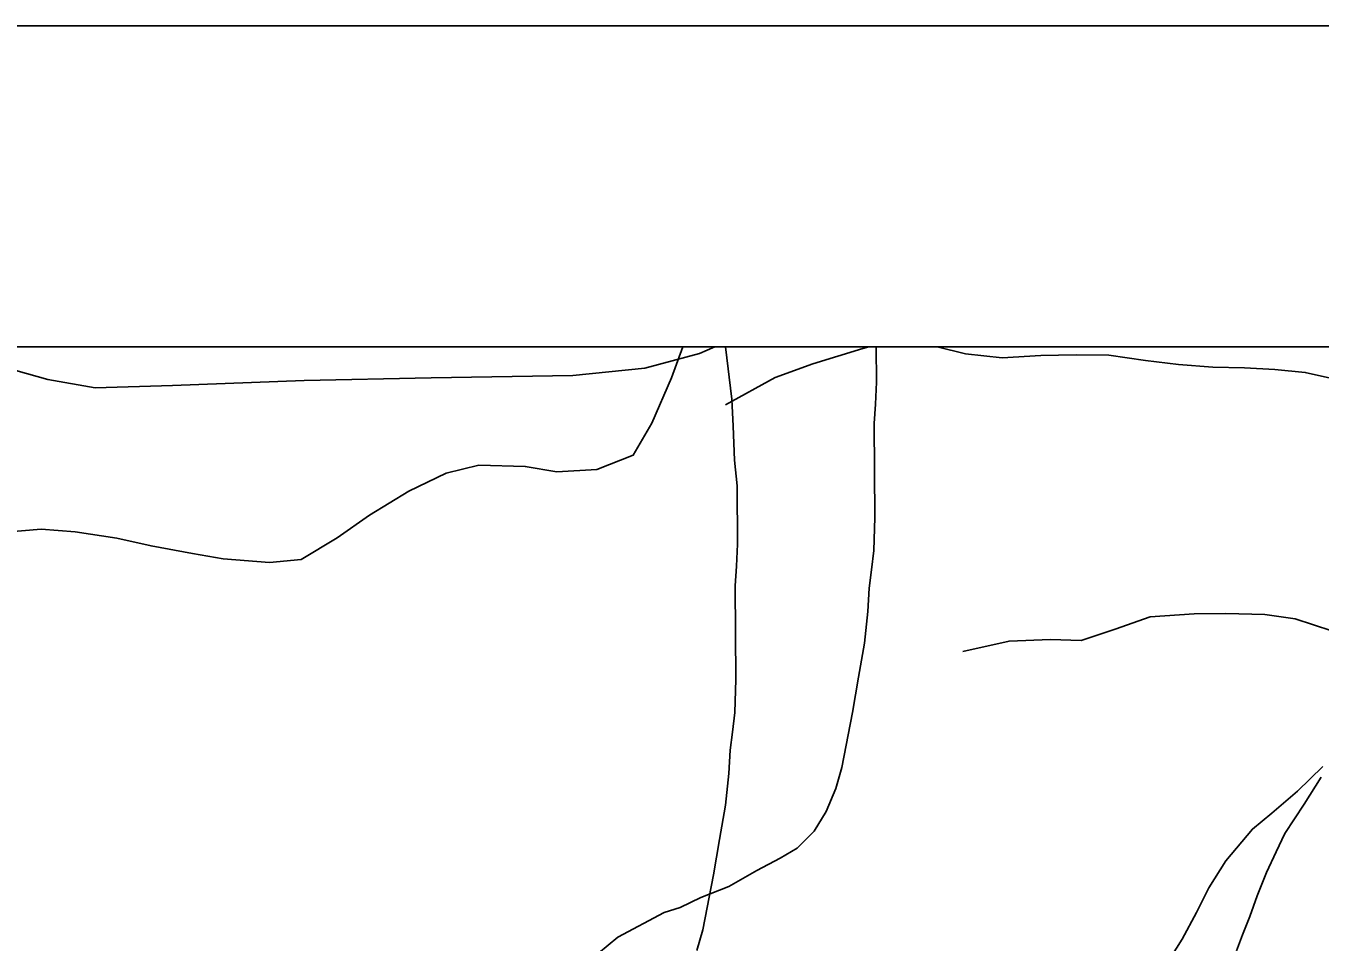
# Model space of a CAD drawing. Extents: x -21.1 to 50.3, y 0 to 22.1.
# Drawn here: x 8.13 to 8.5331, y 20.7145 to 21 of the extents above; entities that cross this region are included whole.
import ezdxf

# ---------------------------------------------------------------- set-up
doc = ezdxf.new("R2010")
doc.units = 0
for name, color, linetype in [('GM_X_City_Street', 7, 'Continuous'), ('GM_X_County', 7, 'Continuous'), ('GM_X_Minor_River', 7, 'Continuous'), ('GM_X_State_Route', 7, 'Continuous'), ('SH_Cut_Line', 7, 'Continuous'), ('SH_Data', 7, 'Continuous')]:
    doc.layers.add(name, color=color, linetype=linetype)

msp = doc.modelspace()

# ---------------------------------------------------------------- linework, layer by layer
at = {"layer": 'GM_X_City_Street'}
msp.add_lwpolyline([(8.11388, 20.9), (8.11988, 20.89649), (8.12694, 20.8926), (8.13685, 20.88983), (8.15164, 20.88719), (8.17565, 20.88796), (8.2167, 20.88952), (8.2562, 20.89029), (8.30035, 20.89106), (8.32282, 20.89339), (8.33981, 20.8979), (8.3446, 20.9)], dxfattribs=at)
at = {"layer": 'GM_X_County'}
msp.add_lwpolyline([(8.9, 14.74638), (8.9, 20.9), (2.1, 20.9), (2.1, 14.1), (8.89319, 14.1)], dxfattribs=at)
at = {"layer": 'GM_X_Minor_River'}
for points in [[(8.11402, 20.83969), (8.12382, 20.8422), (8.13478, 20.84322), (8.14541, 20.84233), (8.15834, 20.84036), (8.169, 20.83796), (8.18194, 20.83561), (8.19145, 20.83394), (8.20588, 20.83276), (8.2157, 20.83376), (8.22692, 20.84047), (8.23698, 20.84754), (8.24931, 20.85504), (8.26093, 20.86063), (8.2711, 20.86315), (8.28551, 20.86273), (8.2954, 20.86107), (8.30788, 20.86175), (8.31915, 20.86619), (8.32498, 20.87619), (8.33109, 20.89038), (8.33456, 20.9)], [(8.39485, 20.9), (8.39491, 20.889), (8.39457, 20.88216), (8.39422, 20.87608), (8.39438, 20.84683), (8.39406, 20.83657), (8.39333, 20.83048), (8.3926, 20.82478), (8.39226, 20.81756), (8.39118, 20.80768), (8.38933, 20.79703), (8.38749, 20.786), (8.38416, 20.76889), (8.38229, 20.76242), (8.37929, 20.75519), (8.37551, 20.74909), (8.37021, 20.74374), (8.3649, 20.74067), (8.35769, 20.73683), (8.34896, 20.73184), (8.34023, 20.72838), (8.33377, 20.7253), (8.32883, 20.72376), (8.31441, 20.71608), (8.30835, 20.71111)], [(8.34785, 20.9), (8.34985, 20.88368), (8.35027, 20.87532), (8.35071, 20.86469), (8.35152, 20.85672), (8.35162, 20.83848), (8.35128, 20.83164), (8.35093, 20.82556), (8.3511, 20.79631), (8.35077, 20.78605), (8.35004, 20.77997), (8.34931, 20.77427), (8.34897, 20.76705), (8.34789, 20.75716), (8.34604, 20.74651), (8.3442, 20.73549), (8.34087, 20.71837), (8.339, 20.7119)], [(8.39253, 20.9), (8.39064, 20.89943), (8.37513, 20.89472), (8.3634, 20.89043), (8.34792, 20.88193)], [(8.41385, 20.9), (8.42261, 20.89786), (8.43401, 20.89661), (8.44612, 20.89728), (8.4571, 20.89754), (8.46733, 20.8974), (8.47874, 20.89578), (8.48899, 20.89451), (8.49962, 20.89362), (8.50948, 20.89347), (8.51896, 20.89294), (8.52846, 20.89203), (8.53912, 20.88962)], [(8.64353, 20.83193), (8.62426, 20.83132), (8.61247, 20.83387), (8.6022, 20.83681), (8.59194, 20.83862), (8.57567, 20.83314), (8.56402, 20.82012), (8.55195, 20.8124), (8.53678, 20.8115), (8.52536, 20.81519), (8.51586, 20.81663), (8.50371, 20.81689), (8.49385, 20.8168), (8.48019, 20.81591), (8.46922, 20.81201), (8.45863, 20.80849), (8.44914, 20.80878), (8.43624, 20.80828), (8.42185, 20.8051)], [(8.53396, 20.76921), (8.52601, 20.76157), (8.51805, 20.75468), (8.51199, 20.74971), (8.50367, 20.73979), (8.49839, 20.7314), (8.49463, 20.72378), (8.4901, 20.7154), (8.48482, 20.70701)], [(8.53339, 20.76591), (8.52811, 20.75753), (8.52509, 20.75295), (8.52207, 20.74838), (8.51944, 20.74266), (8.51643, 20.73619), (8.51343, 20.72895), (8.51118, 20.72248), (8.50892, 20.71677), (8.50705, 20.71182)]]:
    msp.add_lwpolyline(points, dxfattribs=at)
at = {"layer": 'GM_X_State_Route'}
msp.add_lwpolyline([(8.9, 17.84218), (8.9, 20.9), (6.52955, 20.9), (6.52977, 20.39859), (6.52273, 19.34666), (6.52255, 18.97782), (6.52225, 18.35692), (6.52196, 17.81036), (6.66406, 17.81203), (6.69997, 17.81193), (6.90933, 17.81425), (7.58368, 17.81946), (7.86638, 17.82395), (8.25757, 17.83124)], close=True, dxfattribs=at)
at = {"layer": 'SH_Cut_Line'}
msp.add_lwpolyline([(6.50995, 14.1), (8.9, 14.1), (8.9, 20.9), (6.52955, 20.9), (6.52977, 20.39859), (6.52273, 19.34666), (6.52255, 18.97782), (6.52225, 18.35692), (6.52196, 17.81036), (6.52053, 17.72081), (6.52013, 17.69645), (6.52222, 16.85672), (6.52315, 16.46813), (6.52123, 16.24517), (6.51982, 16.08256), (6.51595, 15.49226), (6.51465, 15.30312), (6.514, 15.09364), (6.51464, 15.03489), (6.5142, 14.9441), (6.51283, 14.60317), (6.513, 14.41466), (6.51114, 14.29418), (6.5113, 14.24348)], close=True, dxfattribs=at)
at = {"layer": 'SH_Data'}
msp.add_line((2, 21), (9, 21), dxfattribs=at)

doc.saveas('drawing.dxf')
